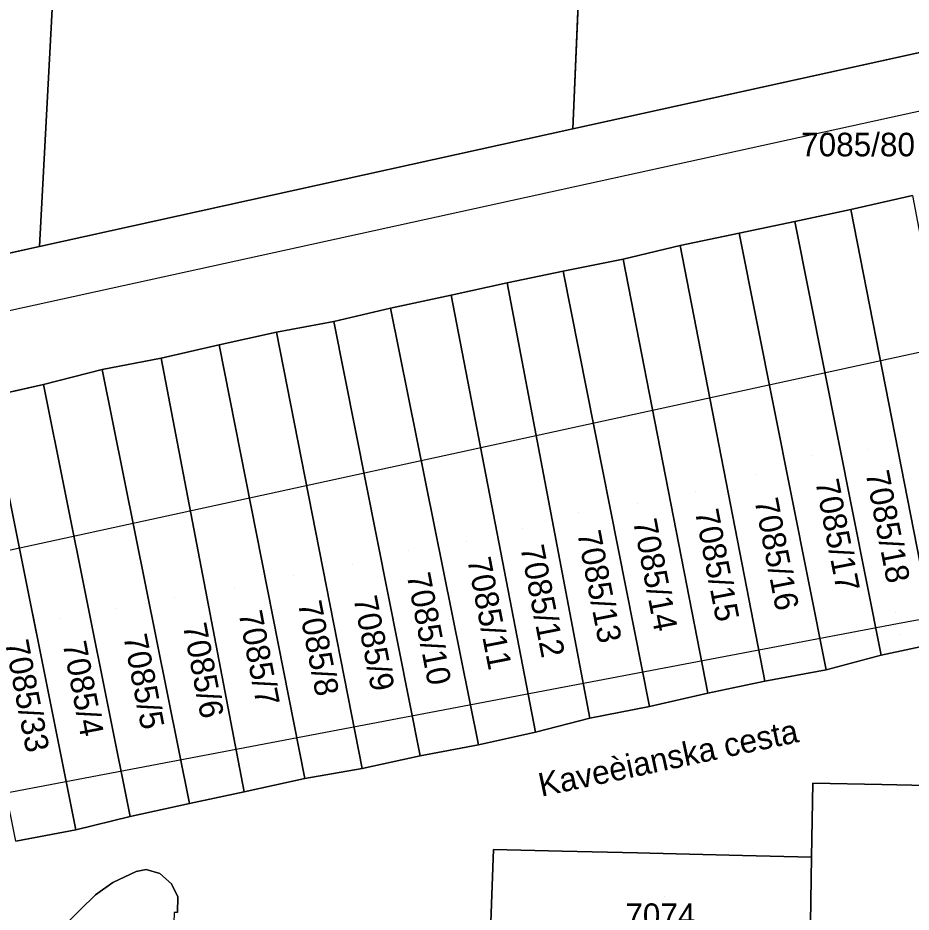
# Model space of a CAD drawing. Extents: x -266199 to -261993, y -1239047 to -1235108.
# Drawn here: x -263858.6 to -263782.7, y -1236787.9 to -1236712 of the extents above; entities that cross this region are included whole.
import ezdxf

# ---------------------------------------------------------------- set-up
doc = ezdxf.new("R2010")
doc.units = 0
for name, color, linetype in [('body_kn', 7, 'Continuous'), ('kladpar_druhypozemkov', 7, 'Continuous'), ('kladpar_hranice', 7, 'Continuous'), ('kladpar_parcelnecisla', 7, 'Continuous'), ('kladpar_plochy', 7, 'Continuous'), ('linie', 7, 'Continuous'), ('popisy', 7, 'Continuous')]:
    doc.layers.add(name, color=color, linetype=linetype)

msp = doc.modelspace()

# ---------------------------------------------------------------- linework, layer by layer
at = {"layer": 'body_kn'}
for p, q in [((-263811.47, -1236721.38), (-263811.47, -1236721.38)), ((-263811.47, -1236721.38), (-263811.47, -1236721.38)), ((-263787.86, -1236728.22), (-263787.86, -1236728.22)), ((-263787.86, -1236728.22), (-263787.86, -1236728.22)), ((-263792.62, -1236729.25), (-263792.62, -1236729.25)), ((-263792.62, -1236729.25), (-263792.62, -1236729.25)), ((-263797.35, -1236730.23), (-263797.35, -1236730.23)), ((-263797.35, -1236730.23), (-263797.35, -1236730.23)), ((-263856.74, -1236731.36), (-263856.74, -1236731.36)), ((-263856.74, -1236731.36), (-263856.74, -1236731.36)), ((-263802.35, -1236731.27), (-263802.35, -1236731.27)), ((-263802.35, -1236731.27), (-263802.35, -1236731.27)), ((-263807.2, -1236732.45), (-263807.2, -1236732.45)), ((-263807.2, -1236732.45), (-263807.2, -1236732.45)), ((-263812.28, -1236733.46), (-263812.28, -1236733.46)), ((-263812.28, -1236733.46), (-263812.28, -1236733.46)), ((-263817.04, -1236734.44), (-263817.04, -1236734.44)), ((-263817.04, -1236734.44), (-263817.04, -1236734.44)), ((-263821.78, -1236735.5), (-263821.78, -1236735.5)), ((-263821.78, -1236735.5), (-263821.78, -1236735.5)), ((-263826.95, -1236736.6), (-263826.95, -1236736.6)), ((-263826.95, -1236736.6), (-263826.95, -1236736.6)), ((-263831.74, -1236737.73), (-263831.74, -1236737.73)), ((-263831.74, -1236737.73), (-263831.74, -1236737.73)), ((-263836.62, -1236738.65), (-263836.62, -1236738.65)), ((-263836.62, -1236738.65), (-263836.62, -1236738.65)), ((-263841.47, -1236739.71), (-263841.47, -1236739.71)), ((-263841.47, -1236739.71), (-263841.47, -1236739.71)), ((-263846.41, -1236740.84), (-263846.41, -1236740.84)), ((-263846.41, -1236740.84), (-263846.41, -1236740.84)), ((-263851.41, -1236741.82), (-263851.41, -1236741.82)), ((-263851.41, -1236741.82), (-263851.41, -1236741.82)), ((-263856.4, -1236743.09), (-263856.4, -1236743.09)), ((-263856.4, -1236743.09), (-263856.4, -1236743.09)), ((-263784.09, -1236762.4), (-263784.09, -1236762.4)), ((-263783.9, -1236763.38), (-263783.9, -1236763.38)), ((-263783.71, -1236764.33), (-263783.71, -1236764.33)), ((-263785.28, -1236766.05), (-263785.28, -1236766.05)), ((-263785.28, -1236766.05), (-263785.28, -1236766.05)), ((-263789.95, -1236767.32), (-263789.95, -1236767.32)), ((-263789.95, -1236767.32), (-263789.95, -1236767.32)), ((-263795.15, -1236768.27), (-263795.15, -1236768.27)), ((-263795.15, -1236768.27), (-263795.15, -1236768.27)), ((-263800, -1236769.28), (-263800, -1236769.28)), ((-263800, -1236769.28), (-263800, -1236769.28)), ((-263804.94, -1236770.43), (-263804.94, -1236770.43)), ((-263804.94, -1236770.43), (-263804.94, -1236770.43)), ((-263810.03, -1236771.41), (-263810.03, -1236771.41)), ((-263810.03, -1236771.41), (-263810.03, -1236771.41)), ((-263814.64, -1236772.59), (-263814.64, -1236772.59)), ((-263814.64, -1236772.59), (-263814.64, -1236772.59)), ((-263819.46, -1236773.69), (-263819.46, -1236773.69)), ((-263819.46, -1236773.69), (-263819.46, -1236773.69)), ((-263824.43, -1236774.61), (-263824.43, -1236774.61)), ((-263824.43, -1236774.61), (-263824.43, -1236774.61)), ((-263829.34, -1236775.68), (-263829.34, -1236775.68)), ((-263829.34, -1236775.68), (-263829.34, -1236775.68)), ((-263834.22, -1236776.54), (-263834.22, -1236776.54)), ((-263834.22, -1236776.54), (-263834.22, -1236776.54)), ((-263791.09, -1236776.92), (-263791.09, -1236776.92)), ((-263791.09, -1236776.92), (-263791.09, -1236776.92)), ((-263785.24, -1236777.05), (-263785.24, -1236777.05)), ((-263839.37, -1236777.66), (-263839.37, -1236777.66)), ((-263839.37, -1236777.66), (-263839.37, -1236777.66)), ((-263844.01, -1236778.67), (-263844.01, -1236778.67)), ((-263844.01, -1236778.67), (-263844.01, -1236778.67)), ((-263849.04, -1236779.77), (-263849.04, -1236779.77)), ((-263849.04, -1236779.77), (-263849.04, -1236779.77)), ((-263853.65, -1236780.89), (-263853.65, -1236780.89)), ((-263853.65, -1236780.89), (-263853.65, -1236780.89)), ((-263818.19, -1236782.57), (-263818.19, -1236782.57)), ((-263818.19, -1236782.57), (-263818.19, -1236782.57)), ((-263812.37, -1236782.71), (-263812.37, -1236782.71)), ((-263805.98, -1236782.86), (-263805.98, -1236782.86)), ((-263804.93, -1236782.88), (-263804.93, -1236782.88)), ((-263797.06, -1236783.07), (-263797.06, -1236783.07)), ((-263791.21, -1236783.21), (-263791.21, -1236783.21)), ((-263848.53, -1236784.42), (-263848.53, -1236784.42)), ((-263847.69, -1236784.27), (-263847.69, -1236784.27)), ((-263846.53, -1236784.6), (-263846.53, -1236784.6)), ((-263850.52, -1236785.37), (-263850.52, -1236785.37)), ((-263845.53, -1236785.47), (-263845.53, -1236785.47)), ((-263851.99, -1236786.42), (-263851.99, -1236786.42)), ((-263845, -1236786.57), (-263845, -1236786.57)), ((-263853.29, -1236787.68), (-263853.29, -1236787.68))]:
    msp.add_line(p, q, dxfattribs=at)
at = {"layer": 'kladpar_druhypozemkov'}
for p, q in [((-263786.44, -1236720.65), (-263786.44, -1236720.65)), ((-263791.24, -1236749.12), (-263791.24, -1236749.12)), ((-263786.45, -1236748.59), (-263786.45, -1236748.59)), ((-263795.84, -1236750.72), (-263795.84, -1236750.72)), ((-263801.02, -1236752.14), (-263801.02, -1236752.14)), ((-263806, -1236753.2), (-263806, -1236753.2)), ((-263810.99, -1236753.91), (-263810.99, -1236753.91)), ((-263815.77, -1236755.3), (-263815.77, -1236755.3)), ((-263820.47, -1236756.45), (-263820.47, -1236756.45)), ((-263825.42, -1236757.14), (-263825.42, -1236757.14)), ((-263830.13, -1236758.4), (-263830.13, -1236758.4)), ((-263835.2, -1236759.31), (-263835.2, -1236759.31)), ((-263840.16, -1236760.34), (-263840.16, -1236760.34)), ((-263845.23, -1236761.15), (-263845.23, -1236761.15)), ((-263850.18, -1236762.06), (-263850.18, -1236762.06)), ((-263855.01, -1236762.98), (-263855.01, -1236762.98)), ((-263803.67, -1236786.54), (-263803.67, -1236786.54))]:
    msp.add_line(p, q, dxfattribs=at)
at = {"layer": 'kladpar_hranice'}
for p, q in [((-263780.66, -1236765.07), (-263787.86, -1236728.22)), ((-263785.28, -1236766.05), (-263792.62, -1236729.25)), ((-263789.95, -1236767.32), (-263797.35, -1236730.23)), ((-263795.15, -1236768.27), (-263802.35, -1236731.27)), ((-263800, -1236769.28), (-263807.2, -1236732.45)), ((-263804.94, -1236770.43), (-263812.28, -1236733.46)), ((-263810.03, -1236771.41), (-263817.04, -1236734.44)), ((-263814.64, -1236772.59), (-263821.78, -1236735.5)), ((-263819.46, -1236773.69), (-263826.95, -1236736.6)), ((-263824.43, -1236774.61), (-263831.74, -1236737.73)), ((-263829.34, -1236775.68), (-263836.62, -1236738.65)), ((-263834.22, -1236776.54), (-263841.47, -1236739.71)), ((-263839.37, -1236777.66), (-263846.41, -1236740.84)), ((-263844.01, -1236778.67), (-263851.41, -1236741.82)), ((-263849.04, -1236779.77), (-263856.4, -1236743.09)), ((-263853.65, -1236780.89), (-263861.02, -1236744.13))]:
    msp.add_line(p, q, dxfattribs=at)
for points in [[(-263787.59, -1236701.9), (-263786.79, -1236686.03), (-263786.46, -1236678.71), (-263792.02, -1236678.39), (-263793.04, -1236677.25), (-263793.49, -1236676.3), (-263793.31, -1236674.02), (-263792.63, -1236671.89), (-263766.05, -1236665.24), (-263768.13, -1236711.83), (-263811.47, -1236721.38)], [(-263811.47, -1236721.38), (-263809.53, -1236676.13), (-263797.57, -1236673.17), (-263796.64, -1236673.95), (-263796.76, -1236676.23), (-263797.39, -1236677.39), (-263798.39, -1236678.13), (-263804.09, -1236677.86), (-263804.36, -1236685.18), (-263805.12, -1236701.05)], [(-263829.19, -1236711.02), (-263828.43, -1236695.07), (-263828.06, -1236687.91), (-263833.92, -1236687.75), (-263834.53, -1236686.95), (-263835.49, -1236685.31), (-263834.31, -1236682.27), (-263809.53, -1236676.13), (-263811.47, -1236721.38), (-263856.74, -1236731.36)], [(-263856.74, -1236731.36), (-263854.37, -1236687.3), (-263839.64, -1236683.61), (-263838.44, -1236685.23), (-263838.89, -1236686.19), (-263839.62, -1236686.91), (-263840.79, -1236687.5), (-263845.94, -1236687.41), (-263846.02, -1236694.19), (-263846.77, -1236710.13)], [(-263867.14, -1236719.49), (-263866.3, -1236703.49), (-263866.14, -1236693.66), (-263865.63, -1236691.67), (-263864.48, -1236689.84), (-263854.37, -1236687.3), (-263856.74, -1236731.36)], [(-263856.74, -1236731.36), (-263880.06, -1236736.5), (-263896.38, -1236740.14), (-263900.45, -1236736.03), (-263901.68, -1236733.21), (-263902.65, -1236731.73), (-263904.86, -1236729.46), (-263904.94, -1236728.02), (-263905.1, -1236725.17), (-263905.14, -1236723.46), (-263903.61, -1236720.93), (-263888.15, -1236695.82), (-263871.57, -1236691.46), (-263870.51, -1236693.37), (-263869.95, -1236693.38), (-263870.11, -1236694.54), (-263871.53, -1236695.65), (-263883.45, -1236695.37), (-263883.86, -1236702.65), (-263884.73, -1236718.58)], [(-263863.67, -1236783.08), (-263871.08, -1236772.77), (-263884.02, -1236755.88), (-263885.56, -1236757.13), (-263892.49, -1236746.25), (-263896.38, -1236740.14), (-263880.06, -1236736.5), (-263856.74, -1236731.36), (-263811.47, -1236721.38), (-263768.13, -1236711.83), (-263725.61, -1236702.46), (-263719.02, -1236701.01), (-263718.15, -1236705.82), (-263716.68, -1236714), (-263714.61, -1236725.54), (-263712.34, -1236738.15)], [(-263782.62, -1236727.03), (-263787.86, -1236728.22), (-263792.62, -1236729.25), (-263797.35, -1236730.23), (-263802.35, -1236731.27), (-263807.2, -1236732.45), (-263812.28, -1236733.46), (-263817.04, -1236734.44), (-263821.78, -1236735.5), (-263826.95, -1236736.6), (-263831.74, -1236737.73), (-263836.62, -1236738.65), (-263841.47, -1236739.71), (-263846.41, -1236740.84), (-263851.41, -1236741.82), (-263856.4, -1236743.09), (-263861.02, -1236744.13)], [(-263787.86, -1236728.22), (-263782.62, -1236727.03), (-263775.61, -1236763.97), (-263780.66, -1236765.07)], [(-263792.62, -1236729.25), (-263787.86, -1236728.22), (-263780.66, -1236765.07), (-263785.28, -1236766.05)], [(-263797.35, -1236730.23), (-263792.62, -1236729.25), (-263785.28, -1236766.05), (-263789.95, -1236767.32)], [(-263802.35, -1236731.27), (-263797.35, -1236730.23), (-263789.95, -1236767.32), (-263795.15, -1236768.27)], [(-263807.2, -1236732.45), (-263802.35, -1236731.27), (-263795.15, -1236768.27), (-263800, -1236769.28)], [(-263812.28, -1236733.46), (-263807.2, -1236732.45), (-263800, -1236769.28), (-263804.94, -1236770.43)], [(-263817.04, -1236734.44), (-263812.28, -1236733.46), (-263804.94, -1236770.43), (-263810.03, -1236771.41)], [(-263821.78, -1236735.5), (-263817.04, -1236734.44), (-263810.03, -1236771.41), (-263814.64, -1236772.59)], [(-263826.95, -1236736.6), (-263821.78, -1236735.5), (-263814.64, -1236772.59), (-263819.46, -1236773.69)], [(-263831.74, -1236737.73), (-263826.95, -1236736.6), (-263819.46, -1236773.69), (-263824.43, -1236774.61)], [(-263836.62, -1236738.65), (-263831.74, -1236737.73), (-263824.43, -1236774.61), (-263829.34, -1236775.68)], [(-263841.47, -1236739.71), (-263836.62, -1236738.65), (-263829.34, -1236775.68), (-263834.22, -1236776.54)], [(-263846.41, -1236740.84), (-263841.47, -1236739.71), (-263834.22, -1236776.54), (-263839.37, -1236777.66)], [(-263851.41, -1236741.82), (-263846.41, -1236740.84), (-263839.37, -1236777.66), (-263844.01, -1236778.67)], [(-263856.4, -1236743.09), (-263851.41, -1236741.82), (-263844.01, -1236778.67), (-263849.04, -1236779.77)], [(-263861.02, -1236744.13), (-263856.4, -1236743.09), (-263849.04, -1236779.77), (-263853.65, -1236780.89)], [(-263866.16, -1236745.14), (-263861.02, -1236744.13), (-263853.65, -1236780.89), (-263858.73, -1236781.87)], [(-263858.73, -1236781.87), (-263853.65, -1236780.89), (-263849.04, -1236779.77), (-263844.01, -1236778.67), (-263839.37, -1236777.66), (-263834.22, -1236776.54), (-263829.34, -1236775.68), (-263824.43, -1236774.61), (-263819.46, -1236773.69), (-263814.64, -1236772.59), (-263810.03, -1236771.41), (-263804.94, -1236770.43), (-263800, -1236769.28), (-263795.15, -1236768.27), (-263789.95, -1236767.32), (-263785.28, -1236766.05), (-263780.66, -1236765.07)], [(-263778.89, -1236777.2), (-263785.24, -1236777.05), (-263791.09, -1236776.92), (-263791.21, -1236783.21), (-263797.06, -1236783.07), (-263804.93, -1236782.88), (-263805.98, -1236782.86), (-263812.37, -1236782.71), (-263818.19, -1236782.57), (-263818.42, -1236788.74)], [(-263791.09, -1236776.92), (-263785.24, -1236777.05), (-263778.89, -1236777.2), (-263777.85, -1236777.22), (-263769.97, -1236777.4), (-263764.07, -1236777.53), (-263764.08, -1236783.2), (-263764.31, -1236789.31), (-263776.69, -1236789.07), (-263778.85, -1236789.03), (-263791.29, -1236788.79), (-263791.21, -1236783.21), (-263791.09, -1236776.92)], [(-263818.19, -1236782.57), (-263812.37, -1236782.71), (-263805.98, -1236782.86), (-263804.93, -1236782.88), (-263797.06, -1236783.07), (-263791.21, -1236783.21), (-263791.29, -1236788.79), (-263791.48, -1236795.01), (-263803.83, -1236794.72), (-263806.03, -1236794.67), (-263818.43, -1236794.38), (-263818.42, -1236788.74), (-263818.19, -1236782.57)], [(-263845.01, -1236787.92), (-263845, -1236786.57), (-263845.53, -1236785.47), (-263846.53, -1236784.6), (-263847.69, -1236784.27), (-263848.53, -1236784.42), (-263850.52, -1236785.37), (-263851.99, -1236786.42), (-263853.29, -1236787.68), (-263855.54, -1236789.94)], [(-263855.54, -1236789.94), (-263853.29, -1236787.68), (-263851.99, -1236786.42), (-263850.52, -1236785.37), (-263848.53, -1236784.42), (-263847.69, -1236784.27), (-263846.53, -1236784.6), (-263845.53, -1236785.47), (-263845, -1236786.57), (-263845.01, -1236787.92)]]:
    msp.add_lwpolyline(points, dxfattribs=at)
at = {"layer": 'kladpar_plochy'}
for p, q in [((-263809.53, -1236676.13), (-263811.47, -1236721.38)), ((-263856.74, -1236731.36), (-263854.37, -1236687.3)), ((-263811.47, -1236721.38), (-263768.13, -1236711.83)), ((-263856.74, -1236731.36), (-263811.47, -1236721.38)), ((-263811.47, -1236721.38), (-263856.74, -1236731.36)), ((-263782.62, -1236727.03), (-263787.86, -1236728.22)), ((-263787.86, -1236728.22), (-263792.62, -1236729.25)), ((-263792.62, -1236729.25), (-263797.35, -1236730.23)), ((-263797.35, -1236730.23), (-263802.35, -1236731.27)), ((-263880.06, -1236736.5), (-263856.74, -1236731.36)), ((-263802.35, -1236731.27), (-263807.2, -1236732.45)), ((-263807.2, -1236732.45), (-263812.28, -1236733.46)), ((-263812.28, -1236733.46), (-263817.04, -1236734.44)), ((-263817.04, -1236734.44), (-263821.78, -1236735.5)), ((-263821.78, -1236735.5), (-263826.95, -1236736.6)), ((-263826.95, -1236736.6), (-263831.74, -1236737.73)), ((-263831.74, -1236737.73), (-263836.62, -1236738.65)), ((-263836.62, -1236738.65), (-263841.47, -1236739.71)), ((-263841.47, -1236739.71), (-263846.41, -1236740.84)), ((-263846.41, -1236740.84), (-263851.41, -1236741.82)), ((-263851.41, -1236741.82), (-263856.4, -1236743.09)), ((-263856.4, -1236743.09), (-263861.02, -1236744.13))]:
    msp.add_line(p, q, dxfattribs=at)
for points in [[(-263768.13, -1236711.83), (-263811.47, -1236721.38), (-263809.53, -1236676.13)], [(-263854.37, -1236687.3), (-263856.74, -1236731.36), (-263880.06, -1236736.5), (-263896.38, -1236740.14), (-263900.45, -1236736.03), (-263901.68, -1236733.21), (-263902.65, -1236731.73), (-263904.86, -1236729.46), (-263904.94, -1236728.02), (-263905.1, -1236725.17), (-263905.14, -1236723.46), (-263903.61, -1236720.93), (-263888.15, -1236695.82)], [(-263858.73, -1236781.87), (-263853.65, -1236780.89), (-263849.04, -1236779.77), (-263844.01, -1236778.67), (-263839.37, -1236777.66), (-263834.22, -1236776.54), (-263829.34, -1236775.68), (-263824.43, -1236774.61), (-263819.46, -1236773.69), (-263814.64, -1236772.59), (-263810.03, -1236771.41), (-263804.94, -1236770.43), (-263800, -1236769.28), (-263795.15, -1236768.27), (-263789.95, -1236767.32), (-263785.28, -1236766.05), (-263780.66, -1236765.07)], [(-263778.89, -1236777.2), (-263785.24, -1236777.05), (-263791.09, -1236776.92), (-263791.21, -1236783.21), (-263797.06, -1236783.07), (-263804.93, -1236782.88), (-263805.98, -1236782.86), (-263812.37, -1236782.71), (-263818.19, -1236782.57), (-263818.42, -1236788.74)], [(-263845.01, -1236787.92), (-263845, -1236786.57), (-263845.53, -1236785.47), (-263846.53, -1236784.6), (-263847.69, -1236784.27), (-263848.53, -1236784.42), (-263850.52, -1236785.37), (-263851.99, -1236786.42), (-263853.29, -1236787.68), (-263855.54, -1236789.94)]]:
    msp.add_lwpolyline(points, dxfattribs=at)
for points in [[(-263787.86, -1236728.22), (-263782.62, -1236727.03), (-263775.61, -1236763.97), (-263780.66, -1236765.07)], [(-263792.62, -1236729.25), (-263787.86, -1236728.22), (-263780.66, -1236765.07), (-263785.28, -1236766.05)], [(-263797.35, -1236730.23), (-263792.62, -1236729.25), (-263785.28, -1236766.05), (-263789.95, -1236767.32)], [(-263802.35, -1236731.27), (-263797.35, -1236730.23), (-263789.95, -1236767.32), (-263795.15, -1236768.27)], [(-263807.2, -1236732.45), (-263802.35, -1236731.27), (-263795.15, -1236768.27), (-263800, -1236769.28)], [(-263812.28, -1236733.46), (-263807.2, -1236732.45), (-263800, -1236769.28), (-263804.94, -1236770.43)], [(-263817.04, -1236734.44), (-263812.28, -1236733.46), (-263804.94, -1236770.43), (-263810.03, -1236771.41)], [(-263821.78, -1236735.5), (-263817.04, -1236734.44), (-263810.03, -1236771.41), (-263814.64, -1236772.59)], [(-263826.95, -1236736.6), (-263821.78, -1236735.5), (-263814.64, -1236772.59), (-263819.46, -1236773.69)], [(-263831.74, -1236737.73), (-263826.95, -1236736.6), (-263819.46, -1236773.69), (-263824.43, -1236774.61)], [(-263836.62, -1236738.65), (-263831.74, -1236737.73), (-263824.43, -1236774.61), (-263829.34, -1236775.68)], [(-263841.47, -1236739.71), (-263836.62, -1236738.65), (-263829.34, -1236775.68), (-263834.22, -1236776.54)], [(-263846.41, -1236740.84), (-263841.47, -1236739.71), (-263834.22, -1236776.54), (-263839.37, -1236777.66)], [(-263851.41, -1236741.82), (-263846.41, -1236740.84), (-263839.37, -1236777.66), (-263844.01, -1236778.67)], [(-263856.4, -1236743.09), (-263851.41, -1236741.82), (-263844.01, -1236778.67), (-263849.04, -1236779.77)], [(-263861.02, -1236744.13), (-263856.4, -1236743.09), (-263849.04, -1236779.77), (-263853.65, -1236780.89)], [(-263866.16, -1236745.14), (-263861.02, -1236744.13), (-263853.65, -1236780.89), (-263858.73, -1236781.87)], [(-263791.09, -1236776.92), (-263785.24, -1236777.05), (-263778.89, -1236777.2), (-263777.85, -1236777.22), (-263769.97, -1236777.4), (-263764.07, -1236777.53), (-263764.08, -1236783.2), (-263764.31, -1236789.31), (-263776.69, -1236789.07), (-263778.85, -1236789.03), (-263791.29, -1236788.79), (-263791.21, -1236783.21)], [(-263818.19, -1236782.57), (-263812.37, -1236782.71), (-263805.98, -1236782.86), (-263804.93, -1236782.88), (-263797.06, -1236783.07), (-263791.21, -1236783.21), (-263791.29, -1236788.79), (-263791.48, -1236795.01), (-263803.83, -1236794.72), (-263806.03, -1236794.67), (-263818.43, -1236794.38), (-263818.42, -1236788.74)], [(-263833.62, -1236814.06), (-263837.43, -1236811.44), (-263841.77, -1236807.94), (-263845.1, -1236804.61), (-263851.51, -1236797.91), (-263856.84, -1236791.34), (-263855.54, -1236789.94), (-263853.29, -1236787.68), (-263851.99, -1236786.42), (-263850.52, -1236785.37), (-263848.53, -1236784.42), (-263847.69, -1236784.27), (-263846.53, -1236784.6), (-263845.53, -1236785.47), (-263845, -1236786.57), (-263845.01, -1236787.92), (-263845.31, -1236787.91), (-263845.68, -1236799.65), (-263833.09, -1236800.04), (-263830.93, -1236800.11), (-263818.63, -1236800.48), (-263819.52, -1236812.7), (-263831.46, -1236814.74), (-263832.45, -1236814.91)]]:
    msp.add_lwpolyline(points, close=True, dxfattribs=at)
at = {"layer": 'linie'}
for points in [[(-263911.59, -1236748.3), (-263881.53, -1236741.66), (-263724.06, -1236707.11), (-263718.15, -1236705.82)], [(-263898, -1236765.57), (-263896.29, -1236765.2), (-263760.47, -1236735.64), (-263714.61, -1236725.54)], [(-263883.16, -1236784.25), (-263882.14, -1236783.94), (-263865.4, -1236778.86), (-263783.9, -1236763.38), (-263723.25, -1236752.17), (-263716.43, -1236750.28)]]:
    msp.add_lwpolyline(points, dxfattribs=at)

# ---------------------------------------------------------------- texts
at = {"layer": 'kladpar_parcelnecisla'}
for s, p in [('7085/80', (-263792.085, -1236723.71)), ('7074', (-263807.007, -1236789.14))]:
    msp.add_text(s, height=2, dxfattribs=at).set_placement(p)
for s, p in [('7085/18', (-263786.622, -1236750.583)), ('7085/17', (-263790.888, -1236751.313)), ('7085/16', (-263796.047, -1236752.916)), ('7085/15', (-263801.108, -1236753.852)), ('7085/14', (-263806.357, -1236754.676)), ('7085/13', (-263811.097, -1236755.676)), ('7085/12', (-263815.924, -1236756.901)), ('7085/11', (-263820.429, -1236757.938)), ('7085/10', (-263825.563, -1236759.255)), ('7085/9', (-263830.091, -1236761.22)), ('7085/8', (-263834.805, -1236761.637)), ('7085/7', (-263839.842, -1236762.477)), ('7085/6', (-263844.571, -1236763.53)), ('7085/5', (-263849.621, -1236764.466)), ('7085/33', (-263859.674, -1236764.953)), ('7085/4', (-263854.771, -1236765.07))]:
    msp.add_text(s, height=2, rotation=281, dxfattribs=at).set_placement(p)
at = {"layer": 'popisy'}
msp.add_text('Kaveèianska cesta', height=2, rotation=12, dxfattribs=at).set_placement((-263814.14, -1236778.091))

doc.saveas('drawing.dxf')
